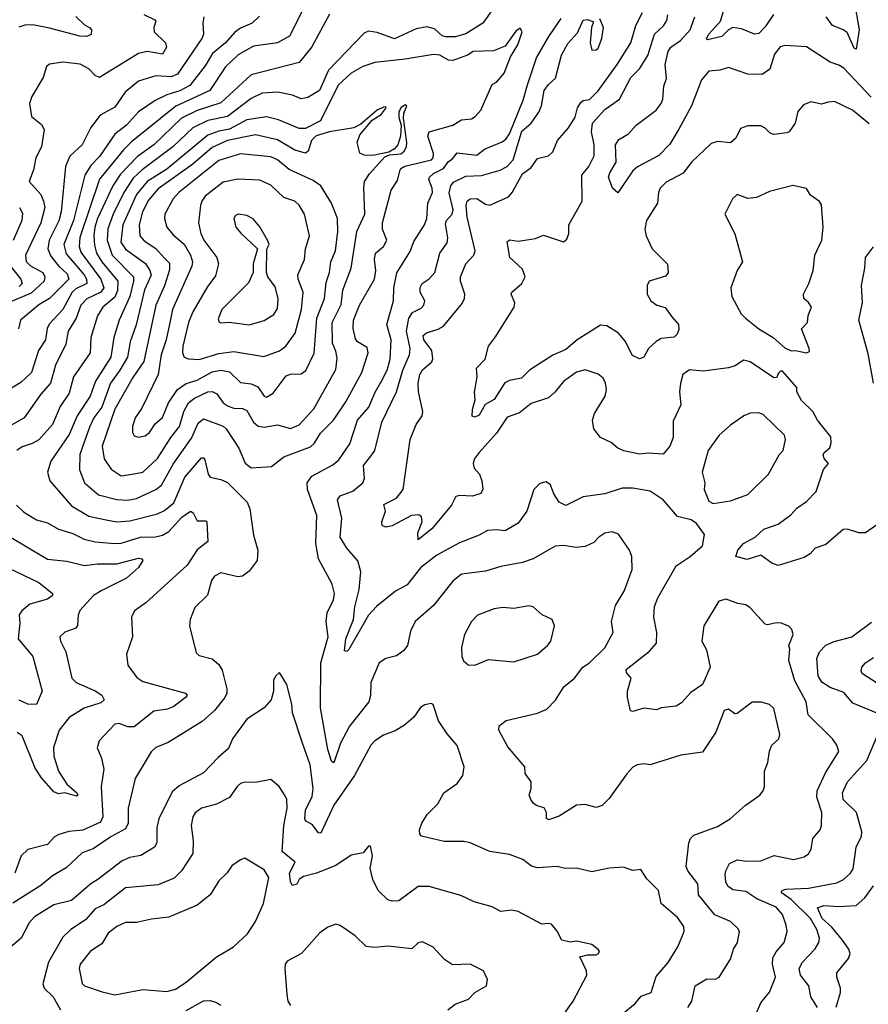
# Model space of a CAD drawing. Extents: x 1954678 to 2060275, y 904822 to 1016299.
# Tile 272 of 467: x 1997267 to 2001180, y 965510 to 970052. Entities that reach past the tile are written whole.
import ezdxf

# ---------------------------------------------------------------- set-up
doc = ezdxf.new("R2010")
doc.units = 0

msp = doc.modelspace()

# ---------------------------------------------------------------- linework, layer by layer
at = {"layer": '0CON20XD'}
for points in [[(1998595.4, 970145), (1998511.8, 969975), (1998455, 969945.3), (1998345, 969930), (1998275, 969889.8), (1998216.3, 969833.7), (1998143.4, 969725), (1997987.6, 969652.4), (1997782.5, 969487.5), (1997745, 969451.2), (1997635, 969316.2), (1997543.5, 969046.5)], [(2000743.7, 970076.3), (2000705, 970018.9), (2000675, 969988.6), (2000655, 969985.6), (2000595, 970009.6), (2000555, 970016), (2000535.6, 970005), (2000505, 969974.2), (2000438, 969958), (2000433.8, 969965), (2000444.7, 969985), (2000498.2, 970045), (2000531.6, 970155)], [(2001115, 970137.5), (2001138, 970005), (2001125, 969916), (2001115, 969920), (2001082.4, 969992.4), (2001065, 970005.4), (2001015, 970024.4), (2000985.5, 970065.5)], [(1999451.6, 970105), (1999402.5, 970035), (1999324, 969986), (1999275, 969972.9), (1999232, 969972), (1999215, 969977.5), (1999179.9, 970009.9), (1999145, 970019.1), (1999095, 970010), (1998995, 969963.1), (1998915, 969992.9)], [(2001240, 967735), (2001167.5, 967685), (2001136, 967684), (2001085, 967701.2), (2001065, 967699.5), (2000985, 967630.4), (2000935.3, 967614.7), (2000912.6, 967587.4), (2000885, 967570.5), (2000765, 967534.3), (2000735, 967544.3), (2000685, 967581.8), (2000622.3, 967562.3), (2000568.8, 967575), (2000578.6, 967605), (2000604.2, 967635), (2000658, 967665), (2000698.9, 967701.1), (2000765, 967724.6), (2000822.4, 967767.6), (2000850.8, 967799.2), (2000895, 967828.9), (2000940, 967875), (2000973, 967977), (2000997.5, 968005), (2000977, 968027), (2000972.3, 968042.3), (2000976.2, 968055), (2001003, 968077), (2001009.7, 968100.3), (2001007.6, 968127.6), (2000946.7, 968205), (2000924.5, 968244.5), (2000872.5, 968295), (2000850, 968335), (2000850, 968355), (2000785, 968430), (2000775, 968430), (2000765, 968420), (2000758.3, 968401.7), (2000745, 968400), (2000635, 968472.9), (2000605, 968480.6), (2000566.2, 968455), (2000535, 968445.5), (2000419.4, 968430.6), (2000355, 968437.1), (2000325.6, 968415), (2000313.6, 968373.6), (2000310, 968335), (2000315.3, 968275), (2000280.4, 968199.6), (2000280, 968125), (2000265, 968084), (2000235, 968048.1), (2000165, 968052.9), (2000125, 968046.9), (2000052.2, 968062.2), (2000025.5, 968075.5), (1999995, 968102), (1999944.6, 968124.6), (1999914.3, 968165), (1999907.8, 968205), (1999918.2, 968235), (1999966.9, 968315), (1999972.7, 968345), (1999968.5, 968375), (1999958.1, 968398.1), (1999935, 968416.7), (1999875, 968436.8), (1999835, 968425.9), (1999775, 968383.2), (1999735, 968334.3), (1999705, 968308.1), (1999625, 968281.8), (1999571.9, 968238.1), (1999515, 968217.9), (1999465.7, 968144.3), (1999385.3, 968055), (1999362.4, 968025), (1999358.1, 968005), (1999363.1, 967983.1), (1999386.7, 967955), (1999398.5, 967925), (1999403.3, 967886.7), (1999393.5, 967866.5), (1999355, 967853.3), (1999295, 967857.1), (1999278.1, 967851.9), (1999258, 967812), (1999169.5, 967705), (1999105, 967652.9), (1999102.3, 967685), (1999122.2, 967735), (1999119.1, 967759.1), (1999107.1, 967767.1), (1999073.3, 967765), (1998985, 967716.9), (1998955, 967711.1), (1998938.9, 967718.9), (1998936.7, 967735), (1998954.5, 967784.5), (1998946, 967815), (1999005, 967844.5), (1999034.6, 967885), (1999067.9, 968115), (1999094.5, 968185), (1999123.3, 968225), (1999125.6, 968245), (1999106.2, 968335), (1999104.7, 968375), (1999111.6, 968415), (1999125, 968436.9), (1999167.1, 968472.9), (1999172.2, 968487.8), (1999166.8, 968525), (1999129.8, 968575), (1999126.9, 968595), (1999142.7, 968607.3), (1999196.2, 968623.8), (1999221.8, 968638.2), (1999308, 968742), (1999317.8, 968765), (1999320, 968785), (1999300.4, 968845), (1999299.3, 968865), (1999324.7, 968925), (1999361.1, 968965), (1999367.8, 968985), (1999330.5, 969140.5), (1999325.2, 969194.8), (1999330, 969215), (1999345, 969226.1), (1999375, 969227.3), (1999415, 969200.8), (1999435, 969196.7), (1999521.1, 969235), (1999538.5, 969255), (1999585, 969340.6), (1999625, 969370), (1999655, 969410.8), (1999705, 969424.4), (1999725, 969442), (1999747.5, 969495), (1999797.7, 969552.3), (1999827.7, 969602.3), (1999839.6, 969645), (1999855, 969669.4), (1999865, 969678.6), (1999895, 969682.9), (1999935, 969723.9), (2000022.9, 969845), (2000085, 969944.3), (2000108.9, 970025), (2000138.6, 970085)], [(1998372.4, 970067.6), (1998338.6, 970035), (1998285, 970012.7), (1998256.9, 969993.1), (1998215.3, 969945), (1998156.4, 969895), (1998121.6, 969838.4), (1998051.2, 969748.8), (1998005, 969723.3), (1997945, 969705.7), (1997890.9, 969679.1), (1997815, 969626.7), (1997758.8, 969565), (1997705, 969523.9), (1997635, 969420.9), (1997595, 969379.2), (1997567.7, 969335), (1997514.3, 969125), (1997469.7, 969015), (1997481.3, 968971.3), (1997563.8, 968875), (1997574.8, 968855), (1997577.1, 968835), (1997525, 968809.6), (1997509.3, 968795), (1997465, 968714.7), (1997402.1, 968647.9), (1997393.1, 968626.9), (1997385.2, 968574.8), (1997354.2, 968525), (1997320.9, 968425), (1997271.8, 968378.2), (1997216.5, 968345)], [(1997840, 970075), (1997890.3, 970050.3), (1997894.2, 970044.2), (1997885.6, 970015), (1997886.9, 969995), (1997939.4, 969945), (1997943.6, 969925), (1997925, 969892.2), (1997855, 969904.3), (1997814.5, 969895.5), (1997635, 969785.5), (1997615, 969794.5), (1997585, 969825.6), (1997545, 969846.9), (1997465, 969855.6), (1997405, 969846.2), (1997390, 969835), (1997375.6, 969784.4), (1997322.4, 969697.6), (1997312.7, 969665), (1997321.5, 969605), (1997367.9, 969567.9), (1997379.5, 969545), (1997367.5, 969465), (1997341.5, 969415), (1997330.8, 969359.2), (1997310, 969305), (1997364.1, 969245), (1997377.3, 969215), (1997382, 969185), (1997363.7, 969115), (1997293.4, 968965), (1997296.8, 968936.8), (1997316, 968916), (1997373.9, 968885), (1997383.5, 968865), (1997379.5, 968845), (1997319.4, 968790.6), (1997220.6, 968749.4)], [(1998695, 970076.9), (1998613.3, 969926.7), (1998555, 969853.8), (1998335, 969798), (1998195, 969668.5), (1998085, 969633), (1998012.5, 969597.5), (1997885.1, 969474.9), (1997810, 969420), (1997731.2, 969338.8), (1997696.3, 969285), (1997625, 969135.3), (1997612.7, 969095), (1997609, 969055), (1997611.1, 969011.1), (1997621.7, 968975), (1997645, 968934.8), (1997719.7, 968845), (1997717.5, 968802.5), (1997705, 968771.2), (1997650.6, 968725), (1997625.3, 968685), (1997594.7, 968585), (1997592, 968515), (1997515.3, 968405), (1997495, 968329.4), (1997453, 968267), (1997417.4, 968185), (1997355, 968114.1), (1997325, 968097.2), (1997277.9, 968082.1), (1997253.1, 968065)], [(1998116.7, 970065), (1998111.5, 970035), (1998113.8, 969985), (1998106.2, 969965), (1997995, 969800.6), (1997965, 969788.5), (1997895, 969793.2), (1997815, 969768.4), (1997752.8, 969717.2), (1997705, 969648.9), (1997638.2, 969611.8), (1997594.6, 969555), (1997555.4, 969475), (1997498.3, 969421.7), (1997477.5, 969375), (1997458.4, 969165), (1997446.8, 969123.2), (1997403.4, 969035), (1997396.8, 968995), (1997410.5, 968960.5), (1997445.8, 968915.8), (1997485, 968879.4), (1997493, 968855), (1997405, 968765.8), (1997355, 968735.8), (1997270, 968665), (1997261.8, 968625)], [(1997526.3, 970066.3), (1997565, 970027.5), (1997588.8, 970015), (1997598, 970005), (1997596.8, 969983.2), (1997575.4, 969974.6), (1997543.8, 969976.2), (1997405, 970012.6), (1997335, 970026.2), (1997295, 970027.2), (1997262.4, 970017.6)], [(2000348.1, 965495), (2000366.2, 965525), (2000381.1, 965595), (2000435, 965627.1), (2000475, 965626), (2000493.3, 965635), (2000545, 965718.8), (2000559.4, 965765), (2000577.1, 965795), (2000585.8, 965845), (2000579.1, 965859.1), (2000545, 965892.5), (2000472, 965922), (2000397.3, 966015), (2000394.6, 966065), (2000348.4, 966125), (2000340.3, 966145), (2000352.1, 966255), (2000360, 966275), (2000375, 966289.5), (2000485, 966330.4), (2000542.9, 966365), (2000613, 966427), (2000680.8, 966475), (2000696, 966494), (2000701.5, 966515), (2000700.9, 966585), (2000716.4, 966625), (2000725, 966677.5), (2000736, 966705), (2000768.1, 966735), (2000772.5, 966755), (2000745, 966873.8), (2000725, 966892.5), (2000686.1, 966903.9), (2000645, 966903.1), (2000575, 966851.2), (2000565, 966850), (2000535, 966870.8), (2000515, 966865.8), (2000477.8, 966765), (2000415, 966673.5), (2000315, 966659.4), (2000175, 966614.4), (2000145, 966619.4), (2000113.8, 966615), (2000095, 966604.3), (2000066.4, 966573.6), (1999985, 966458.8), (1999952.6, 966427.4), (1999925, 966417.1), (1999875, 966431.5), (1999835, 966428.9), (1999755, 966377.5), (1999705, 966361.2), (1999696.7, 966366.7), (1999696.2, 966395), (1999685.9, 966415.9), (1999652.5, 966425), (1999636.1, 966436.1), (1999623.3, 966455), (1999616.2, 966475), (1999626, 966506), (1999625.9, 966535.9), (1999597.5, 966575), (1999596.7, 966605), (1999517.7, 966697.7), (1999476.7, 966775), (1999477.5, 966795), (1999510.5, 966819.5), (1999655, 966852.7), (1999698.2, 966871.8), (1999737, 966913), (1999775.9, 966974.1), (1999825.5, 967015), (1999863.3, 967065), (1999895.2, 967084.8), (1999965, 967154.4), (2000003.2, 967225), (1999995.6, 967275), (2000015, 967350), (2000054.4, 967415), (2000091.9, 967515), (2000089.4, 967575), (2000078.6, 967605), (2000028.7, 967678.7), (1999999.3, 967689.3), (1999965, 967683.3), (1999937.5, 967665), (1999915, 967640), (1999875, 967622), (1999832.9, 967617.1), (1999775, 967626.5), (1999736.6, 967623.4), (1999635, 967564.4), (1999585, 967548.6), (1999485, 967530), (1999415, 967507.5), (1999305, 967494), (1999265, 967462.1), (1999175, 967350), (1999091.1, 967275), (1999068.4, 967231.6), (1999054.6, 967165.4), (1999038.8, 967141.2), (1999005, 967116.9), (1998955, 967105.6), (1998924.4, 967085), (1998885.6, 966995), (1998884.3, 966934.3), (1998876.7, 966905), (1998787.2, 966792.8), (1998746.5, 966715), (1998715, 966623.8), (1998705, 966631.4), (1998687.6, 966685), (1998653.3, 966876.7), (1998654.8, 967085.2), (1998689.1, 967205), (1998680, 967275), (1998684.5, 967315), (1998714.5, 967375), (1998717.9, 967405), (1998707.4, 967447.4), (1998644.7, 967564.7), (1998631.8, 967635), (1998637.7, 967765), (1998594.8, 967884.8), (1998593.1, 967915), (1998613.3, 967946.7), (1998711.2, 967998.8), (1998739.2, 968020.8), (1998789.5, 968095), (1998824.1, 968205), (1998876.2, 968265), (1998905.8, 968334.2), (1998935.4, 968384.6), (1998961.9, 968435), (1998975.3, 968485), (1998979.2, 968575), (1998960, 968645), (1998990.7, 968755), (1998992.3, 968815), (1999006.2, 968883.8), (1999068, 968982), (1999085, 969029.2), (1999133.8, 969105), (1999145, 969134.2), (1999149.5, 969205), (1999170.8, 969255), (1999169.7, 969275), (1999152.9, 969315), (1999156.1, 969325), (1999175, 969342.3), (1999221.5, 969365), (1999245, 969398), (1999261.7, 969408.3), (1999285, 969437.5), (1999375, 969427.5), (1999410, 969455), (1999491.8, 969488.2), (1999508.9, 969501.1), (1999525, 969525.5), (1999588.8, 969681.2), (1999608.2, 969751.8), (1999649.6, 969875), (1999706.5, 969973.5), (1999763.5, 970056.5)], [(2000665, 965470), (2000685, 965516), (2000725, 965565.7), (2000751.8, 965635), (2000738.9, 965695), (2000740, 965725), (2000755, 965752.5), (2000792.3, 965795), (2000806.1, 965845), (2000802.1, 965875), (2000784.2, 965924.2), (2000755, 965957.3), (2000666.8, 965996.8), (2000615, 966030), (2000555, 966038.2), (2000531.9, 966055), (2000523.5, 966075), (2000520.9, 966109.1), (2000522.9, 966125), (2000540.7, 966159.3), (2000575, 966175.7), (2000620.6, 966170.6), (2000685, 966171.5), (2000746.1, 966196.1), (2000835, 966178.6), (2000885, 966190), (2000905, 966204), (2000916.9, 966225), (2000924, 966275), (2000958, 966315), (2000964.3, 966335), (2000966.1, 966395), (2000943.1, 966465), (2000944.7, 966495), (2000982.7, 966577.3), (2001043.7, 966676.3), (2001035.9, 966705.9), (2001014.5, 966735), (2000902.9, 966845), (2000893.6, 966905), (2000841.3, 967001.3), (2000814.1, 967095.9), (2000818, 967148), (2000813.8, 967165), (2000833.8, 967215), (2000828.3, 967238.3), (2000813.6, 967253.6), (2000778.3, 967268.3), (2000755, 967270), (2000715, 967260), (2000705, 967263.3), (2000635, 967339.2), (2000615, 967352), (2000578.8, 967358.8), (2000525, 967379.2), (2000490.4, 967369.6), (2000421.9, 967255), (2000411.9, 967185), (2000434.4, 967144.4), (2000450.8, 967065), (2000415.4, 966984.6), (2000361.4, 966948.6), (2000319.1, 966900.9), (2000295, 966885.6), (2000225, 966877.5), (2000205, 966868), (2000145, 966875.6), (2000095, 966860.8), (2000084.3, 966864.3), (2000070, 966925), (2000070, 966955), (2000086.7, 967015), (2000065, 967040), (2000063.8, 967055), (2000170.9, 967139.1), (2000203.5, 967175), (2000205.4, 967225), (2000190.6, 967295), (2000194.7, 967345), (2000209.1, 967385), (2000295, 967532.2), (2000358.1, 967575), (2000415.6, 967625), (2000425, 967677.5), (2000388.3, 967728.3), (2000363.9, 967743.9), (2000300.3, 967760.3), (2000235, 967837.1), (2000175, 967877.1), (2000095, 967891.2), (2000045, 967890.4), (1999965, 967865.3), (1999865, 967851.3), (1999785, 967810.6), (1999755, 967825.7), (1999729.6, 967865), (1999715, 967906.2), (1999695, 967920), (1999665, 967912.9), (1999637.1, 967885), (1999605.7, 967785), (1999565, 967730), (1999505, 967694.5), (1999465, 967699.2), (1999424, 967695), (1999385, 967673.5), (1999295, 967638.9), (1999191.2, 967581.2), (1999116.2, 967525), (1999054.4, 967445), (1998999.4, 967415), (1998912.3, 967345), (1998875, 967304.3), (1998785, 967147.1), (1998775, 967137.5), (1998765, 967140), (1998770.3, 967195), (1998805.6, 967284.4), (1998812.8, 967342.8), (1998832.6, 967422.6), (1998839.4, 967505), (1998826.1, 967556.1), (1998775, 967613.8), (1998744.7, 967664.7), (1998751.8, 967751.8), (1998732.5, 967837.5), (1998744.2, 967855), (1998803.7, 967876.3), (1998850, 967915), (1998857.1, 967935), (1998852, 967995), (1998890.4, 968045), (1998904.6, 968065), (1998936.2, 968195), (1999004.8, 968335.2), (1999034.2, 968435), (1999064.1, 968505), (1999067.8, 968535), (1999050.9, 968615), (1999062, 968675), (1999079, 968701), (1999118.3, 968721.7), (1999131.2, 968735), (1999134.6, 968755), (1999113.9, 968795), (1999113.3, 968816.7), (1999123.3, 968835), (1999155, 968856.1), (1999181.1, 968885), (1999204.6, 968975), (1999238.1, 969021.9), (1999240.5, 969045), (1999230.2, 969109.8), (1999235, 969125.6), (1999260.8, 969155), (1999265.5, 969174.5), (1999247.7, 969252.3), (1999254.5, 969285.5), (1999268, 969302), (1999325, 969329.6), (1999396.9, 969333.1), (1999482.9, 969357.1), (1999515.6, 969374.4), (1999543, 969405), (1999583, 969537), (1999626, 969575), (1999661.1, 969625), (1999672.8, 969655), (1999685.4, 969725), (1999705, 969753.1), (1999737.3, 969782.7), (1999765, 969888.1), (1999795, 969941.4), (1999839.6, 969990.4), (1999865, 970050), (1999885, 970052.5), (1999912.5, 970042.5), (1999904, 970015), (1999896.9, 969945), (1999905, 969911.2), (1999925, 969912), (1999935, 969920), (1999951.4, 969965), (1999959.2, 970015), (1999942.5, 970055)], [(2001185, 969571.9), (2001108, 969635), (2001025, 969674.4), (2000995, 969670.6), (2000965, 969662.2), (2000915, 969672.5), (2000880.9, 969659.1), (2000855, 969628.8), (2000842.9, 969575), (2000815.6, 969534.4), (2000805, 969529.2), (2000745, 969521.4), (2000727.8, 969527.8), (2000705, 969550.8), (2000685, 969561.4), (2000625, 969562.5), (2000590.8, 969549.2), (2000568.8, 969505), (2000545, 969484), (2000485, 969489.6), (2000455, 969480.5), (2000364.4, 969395), (2000326, 969344), (2000248.3, 969301.7), (2000221.1, 969275), (2000212.5, 969255), (2000208.5, 969205), (2000157.9, 969125), (2000149.1, 969085), (2000155.3, 969055), (2000184.1, 968994.1), (2000254.7, 968924.7), (2000256.7, 968883.3), (2000245, 968868.8), (2000170, 968845), (2000160.5, 968825), (2000160.6, 968785), (2000176.9, 968755), (2000205, 968735.4), (2000244.1, 968724.1), (2000275, 968681.2), (2000304.3, 968645), (2000307.3, 968622.7), (2000299.1, 968600.9), (2000285, 968587.5), (2000225, 968580.5), (2000202.3, 968567.7), (2000166.5, 968535), (2000144.4, 968495), (2000125, 968486.8), (2000093, 968503), (2000058.3, 968568.3), (2000028.9, 968605), (1999975, 968640), (1999945, 968643.3), (1999837.8, 968575), (1999785, 968530), (1999725.7, 968504.3), (1999617.8, 968435), (1999581.4, 968398.6), (1999525, 968386.7), (1999503.8, 968376.2), (1999455, 968299.1), (1999413.3, 968276.7), (1999385, 968226.7), (1999365, 968217.5), (1999353.3, 968223.3), (1999354.3, 968254.3), (1999367.5, 968297.5), (1999363.6, 968333.6), (1999376.7, 968405), (1999374, 968445), (1999413.8, 968485), (1999428.6, 968545), (1999461.3, 968588.7), (1999547.5, 968725), (1999550, 968745), (1999533.3, 968785), (1999535.7, 968795), (1999582.9, 968835), (1999598.6, 968865), (1999585, 968901.2), (1999527.5, 968955), (1999515, 969027.5), (1999525, 969035.8), (1999565, 969030.6), (1999645, 969042), (1999682.9, 969057.1), (1999775, 969026.7), (1999790.5, 969039.5), (1999799.4, 969065), (1999800, 969105), (1999860, 969215), (1999858.5, 969335), (1999891.5, 969375), (1999915.9, 969424.1), (1999915.5, 969474.5), (1999904.1, 969534.1), (1999908.5, 969575), (1999965, 969637.1), (2000033.2, 969685), (2000085.5, 969784.5), (2000125.1, 969824.9), (2000164, 969886), (2000194.7, 969985), (2000236.5, 970023.5), (2000251.9, 970048.1), (2000255.3, 970074.7)], [(2001193.1, 969695), (2001068.1, 969828.1), (2001045, 969842.5), (2001003.8, 969855), (2000895, 969926.5), (2000795, 969932), (2000774, 969926), (2000747, 969893), (2000725.9, 969824.1), (2000691.1, 969798.9), (2000625, 969800.2), (2000535, 969831.4), (2000495, 969819.2), (2000445, 969814.3), (2000411.5, 969775), (2000365.2, 969655), (2000306.1, 969546.1), (2000265, 969477.1), (2000215, 969425.4), (2000116.6, 969373.4), (2000095, 969354.3), (2000025, 969253.1), (2000000.2, 969275), (1999982.5, 969325), (1999987.6, 969345), (2000017.4, 969395), (2000014.4, 969475), (2000030.6, 969499.4), (2000074.6, 969525.4), (2000110.5, 969565), (2000202.1, 969635), (2000225.4, 969665), (2000232.9, 969685), (2000237.9, 969745), (2000249.4, 969780.6), (2000243.5, 969845), (2000257.5, 969905), (2000269.7, 969925), (2000313.6, 969956.4), (2000359.2, 970005), (2000379.6, 970065)], [(1998915, 969992.9), (1998875, 969998.1), (1998855, 969990), (1998691.2, 969818.8), (1998648.9, 969725), (1998595, 969692.1), (1998565, 969686.4), (1998525, 969704), (1998457.8, 969717.8), (1998385, 969712.1), (1998335, 969688.1), (1998225, 969605.6), (1998135, 969587.3), (1998065, 969553.4), (1997972.7, 969465), (1997831.1, 969358.9), (1997789.7, 969320.3), (1997746.7, 969255), (1997697.5, 969155), (1997673, 969087), (1997670.5, 969035), (1997692.6, 968965), (1997791, 968865), (1997792.1, 968845), (1997775.1, 968775), (1997724.8, 968665), (1997701.7, 968585), (1997686.4, 968495), (1997616.5, 968385), (1997591.6, 968315), (1997531.4, 968225), (1997495, 968138.8), (1997410.4, 968015), (1997394.6, 967965), (1997406.5, 967925), (1997505, 967809.2), (1997585, 967761.4), (1997665, 967744.2), (1997715, 967735.3), (1997775, 967740.8), (1997902.4, 967772.4), (1997935, 967787.1), (1997977, 967823), (1998028.6, 967941.4), (1998105, 968030.6), (1998115, 968030.8), (1998120.9, 968020.9), (1998135.8, 967955.8), (1998145, 967942.2), (1998195, 967931.2), (1998225, 967916.5), (1998315.4, 967825.4), (1998328.5, 967795), (1998344.6, 967674.6), (1998365.5, 967605), (1998362.4, 967557.6), (1998325, 967507.8), (1998295, 967485.5), (1998272.4, 967482.4), (1998195, 967500), (1998164.7, 967485.3), (1998151.5, 967465), (1998132.8, 967397.2), (1998075, 967340), (1998053.1, 967285), (1998050.5, 967255), (1998081.4, 967131.4), (1998095, 967118.8), (1998155, 967103.8), (1998185, 967077.5), (1998201.2, 967051.2), (1998221.8, 966965), (1998221.5, 966945), (1998212.3, 966925), (1998165.8, 966865), (1998107.7, 966815), (1997951.7, 966718.3), (1997894.4, 966695), (1997872.7, 966675), (1997798.7, 966551.3), (1997767.7, 966415), (1997767.1, 966345), (1997755, 966318.9), (1997687.3, 966282.7), (1997605, 966227.2), (1997555, 966208.2), (1997480.8, 966139.2), (1997417.9, 966102.1), (1997365, 966058.2), (1997235, 965976.7)], [(1997765, 967835.3), (1997805, 967842.3), (1997895.2, 967884.8), (1997920.9, 967905), (1997975, 968000.8), (1998058.8, 968121.2), (1998089.6, 968190.4), (1998115, 968210.4), (1998205, 968176.9), (1998219.5, 968165), (1998276.9, 968075), (1998306, 968006), (1998334, 967984), (1998428.7, 967991.3), (1998484.7, 968035.3), (1998608, 968082), (1998625, 968096.4), (1998654.2, 968145), (1998713.3, 968205), (1998770.8, 968289.2), (1998844, 968425), (1998873.8, 968515), (1998868.9, 968538.9), (1998825.3, 968565.3), (1998815, 968579.2), (1998805, 968627.5), (1998806.2, 968665), (1998833.3, 968735), (1998903.1, 968855), (1998909.5, 968895), (1998903.8, 968945), (1998906.9, 968975), (1998945, 969006), (1998960, 969035), (1998940, 969085), (1998940, 969115), (1998979.6, 969265), (1999009.8, 969310.2), (1999019.5, 969355), (1999024.6, 969365.4), (1999043.5, 969376.5), (1999166.1, 969405), (1999173.3, 969415), (1999174.5, 969434.5), (1999149.1, 969515), (1999155, 969533.8), (1999265, 969564.4), (1999305, 969589.2), (1999350, 969595), (1999367.5, 969605), (1999393.3, 969635), (1999445, 969752.5), (1999465, 969764), (1999500.9, 969805), (1999529.7, 969880.3), (1999564.2, 969935), (1999583.8, 969995), (1999575, 970013.3), (1999555, 969998.8), (1999505, 969930), (1999451.3, 969908.7), (1999358.8, 969905), (1999331.9, 969888.1), (1999265, 969863.8), (1999245, 969865.7), (1999205, 969887.5), (1999175, 969890.8), (1999045, 969868.9), (1998905, 969854.3), (1998848.8, 969835), (1998794.8, 969805), (1998735, 969750.2), (1998653.5, 969585), (1998585, 969550), (1998555, 969549.2), (1998460.1, 969590.1), (1998405, 969603.4), (1998315, 969590), (1998235, 969546.4), (1998185, 969537.3), (1998135, 969519.5), (1997945, 969361.8), (1997854.3, 969305.7), (1997805, 969245.9), (1997742.2, 969105), (1997733.9, 969025), (1997755, 968993.9), (1997846.4, 968926.4), (1997867.2, 968895), (1997872.8, 968872.8), (1997842, 968805), (1997804.1, 968644.1), (1997776, 968565), (1997763.3, 968495), (1997728.5, 968435), (1997685, 968374.7), (1997645.2, 968265), (1997609.4, 968215), (1997588.4, 968171.6), (1997544.2, 968045.8), (1997543.3, 967975), (1997566.2, 967915), (1997630.6, 967860.6), (1997715, 967839.2), (1997765, 967835.3)], [(1997735, 967948.2), (1997785, 967954.7), (1997835, 967964.6), (1997902.5, 968027.5), (1997964.3, 968125), (1998004.3, 968175), (1998023.5, 968245), (1998045, 968284), (1998073.5, 968306.5), (1998135, 968335.8), (1998155, 968336.4), (1998176.1, 968326.1), (1998205.4, 968285), (1998228.3, 968268.3), (1998255, 968259.8), (1998295, 968258.1), (1998315, 968248.9), (1998345.5, 968195.5), (1998366.2, 968176.2), (1998395, 968171.5), (1998455, 968182.1), (1998515, 968165.4), (1998555, 968182.9), (1998623.1, 968256.9), (1998725, 968437.5), (1998730.9, 968490.9), (1998725, 968522.5), (1998709.1, 968559.1), (1998708.1, 968655), (1998748.6, 968738.6), (1998756.5, 968803.5), (1998795.7, 968905), (1998821, 969075), (1998858.8, 969155), (1998853.5, 969276.5), (1998857.7, 969305), (1998880.1, 969339.9), (1998951.2, 969418.8), (1998972.3, 969427.7), (1999025, 969433.6), (1999040, 969445), (1999050.6, 969465), (1999052.9, 969485), (1999036.4, 969596.4), (1999038.8, 969621.2), (1999052.5, 969655), (1999045, 969658.8), (1999024, 969645), (1999015.8, 969625), (1999015, 969600), (1999026.7, 969565), (1999023.1, 969515), (1999010, 969475), (1998995, 969455.8), (1998968.8, 969441.2), (1998895, 969424.5), (1998855, 969426.9), (1998835, 969436), (1998823.8, 969485), (1998835, 969521.2), (1998891.7, 969588.3), (1998933.8, 969615), (1998956.7, 969645), (1998955, 969650), (1998945, 969648), (1998916, 969635), (1998839.5, 969570.5), (1998807.2, 969552.8), (1998694.9, 969535.1), (1998633.6, 969516.4), (1998612, 969495), (1998596.9, 969445), (1998585, 969436.7), (1998535, 969449.5), (1998455, 969498), (1998355, 969521.2), (1998224.5, 969495), (1998155, 969462.7), (1998064.5, 969385.5), (1997905, 969271.9), (1997861.3, 969218.7), (1997832.6, 969165), (1997818, 969105), (1997821.6, 969055), (1997841.1, 969031.1), (1997895, 968996.6), (1997932.8, 968952.8), (1997958.2, 968928.2), (1997958.3, 968898.3), (1997935, 968824.5), (1997894.8, 968735), (1997838.7, 968475), (1997789.2, 968400.8), (1997705.7, 968255), (1997646.5, 968085), (1997655.8, 968025.8), (1997688.1, 967978.1), (1997735, 967948.2)], [(1997815, 968125.5), (1997845, 968131.5), (1997865, 968147.8), (1997891.8, 968188.2), (1997925, 968216.9), (1997952.7, 968285), (1997995, 968345.9), (1998035, 968373.9), (1998085, 968389.4), (1998155, 968427.3), (1998195, 968435.6), (1998235, 968426.9), (1998285, 968378.2), (1998335, 968371.8), (1998365, 968358.2), (1998395, 968315.6), (1998405, 968310), (1998435, 968328.2), (1998495, 968408.8), (1998515, 968417.3), (1998565, 968418.8), (1998587.1, 968432.9), (1998625, 968514), (1998636.8, 968675), (1998672.2, 968765), (1998680.2, 968839.8), (1998695.2, 968885), (1998701.6, 968935), (1998722.6, 968985), (1998734.6, 969074.6), (1998732.5, 969135), (1998704.8, 969204.8), (1998655.5, 969285), (1998619.8, 969309.8), (1998509.9, 969359.9), (1998455, 969404.7), (1998425, 969418.8), (1998285, 969432.4), (1998185, 969402.3), (1998000.9, 969255), (1997974.7, 969225), (1997935.5, 969155), (1997934.5, 969135), (1997946.1, 969095), (1997975, 969059.2), (1998025, 969016.9), (1998054.8, 968965), (1998064.2, 968935), (1998060.8, 968915), (1997971.3, 968715), (1997962, 968668), (1997943, 968575), (1997919.4, 968505), (1997904.8, 968415.2), (1997830.8, 968259.2), (1997800, 968215), (1997787.5, 968175), (1997786.8, 968146.8), (1997795, 968131.4), (1997815, 968125.5)], [(1998095, 968484.2), (1998185, 968512.4), (1998255, 968520.8), (1998392.4, 968497.6), (1998465, 968524.7), (1998494.5, 968545.5), (1998537.8, 968605), (1998566.9, 968715), (1998574.6, 968795), (1998550.8, 968855), (1998549.2, 968875), (1998580.4, 968945), (1998585.4, 968995), (1998602.7, 969055), (1998580, 969155), (1998555, 969196.5), (1998535, 969214.6), (1998485, 969231.5), (1998425, 969288.2), (1998375, 969312.2), (1998273.4, 969316.6), (1998205, 969301.8), (1998121.7, 969238.3), (1998106.2, 969215), (1998101.3, 969195), (1998091.8, 969115), (1998101.6, 969065), (1998115.3, 969035), (1998175.9, 968955), (1998183.5, 968925), (1998170.4, 968869.6), (1998131.5, 968818.5), (1998065, 968704.4), (1998045.5, 968654.5), (1998018.8, 968545), (1998017.2, 968515), (1998025, 968494.4), (1998045, 968486.8), (1998095, 968484.2)], [(2000895, 968514.3), (2000908.8, 968521.2), (2000908.1, 968535), (2000872.5, 968625), (2000900, 968655), (2000903, 968687), (2000918, 968725), (2000905, 968746.7), (2000882.5, 968765), (2000881.2, 968785), (2000905.5, 968834.5), (2000925.5, 968895), (2000933.6, 968965), (2000965.4, 969034.6), (2000971.4, 969095), (2000965, 969197.5), (2000955, 969213.3), (2000913, 969243), (2000895, 969273.3), (2000832.7, 969287.3), (2000725, 969259.4), (2000665, 969231.4), (2000625, 969227.1), (2000575, 969245.7), (2000554.6, 969225.4), (2000518.8, 969155), (2000565, 969063.3), (2000600, 968935), (2000575.8, 968895), (2000547.1, 968815), (2000551.4, 968775), (2000572.5, 968735), (2000594.4, 968695), (2000614.5, 968675), (2000675, 968625.9), (2000741.1, 968585), (2000795, 968538), (2000825, 968523.8), (2000845, 968526.2), (2000895, 968514.3)], [(1997265.2, 969185.2), (1997279.5, 969159.5), (1997276.7, 969125), (1997236.9, 969033.1)], [(1998325, 968644.4), (1998395, 968664.5), (1998438.8, 968691.2), (1998455, 968720), (1998459.2, 968765), (1998445, 968819.2), (1998411.9, 968865), (1998404.3, 968885), (1998406.4, 968993.6), (1998416.7, 969015), (1998410, 969035), (1998375, 969096), (1998343.4, 969133.4), (1998315, 969148), (1998276.1, 969153.9), (1998261.4, 969148.6), (1998254.2, 969135), (1998264.2, 969095), (1998286.2, 969066.2), (1998363.3, 968995), (1998343.3, 968925), (1998344, 968885), (1998322, 968838), (1998199.5, 968715), (1998182.3, 968672.3), (1998186.7, 968656.7), (1998193.8, 968653.8), (1998235, 968656.7), (1998325, 968644.4)], [(1997543.5, 969046.5), (1997541.1, 969005), (1997549.1, 968979.1), (1997641.7, 968855), (1997654.1, 968815), (1997641.6, 968795), (1997576, 968764), (1997549.5, 968735), (1997527.5, 968675), (1997491.1, 968615), (1997479.5, 968555), (1997431.5, 968458.5), (1997408.9, 968375), (1997364.6, 968325), (1997288.2, 968215), (1997205, 968167.8)], [(2001204.1, 968375), (2001179.8, 968509.8), (2001136.4, 968666.4), (2001153.5, 968746.5), (2001149.2, 968825), (2001164.5, 968905), (2001167.1, 968955), (2001205, 969003.8)], [(1997228.7, 968908.7), (1997271.9, 968855), (1997278.9, 968835), (1997265, 968820.3)], [(2000465, 967820), (2000485, 967823.8), (2000545, 967831.9), (2000625, 967860.8), (2000720, 967955), (2000769.2, 968045), (2000787.5, 968065), (2000799.1, 968115), (2000793.5, 968135), (2000695, 968230.6), (2000675, 968238.1), (2000635, 968236.7), (2000606.2, 968225), (2000545, 968182), (2000493.1, 968135), (2000441.2, 968065), (2000414.5, 967965), (2000426.2, 967915), (2000423.8, 967885), (2000445, 967830), (2000465, 967820)], [(1997252.4, 967812.4), (1997285, 967780.9), (1997345, 967745.4), (1997395, 967731.5), (1997445, 967701.8), (1997511.2, 967681.2), (1997564.8, 967654.8), (1997615, 967643.3), (1997705.2, 967635.2), (1997735, 967637.1), (1997824.3, 967664.3), (1997893.4, 967666.6), (1997925, 967673.7), (1997955, 967690.8), (1998015, 967756.6), (1998055, 967784.4), (1998067.4, 967777.4), (1998085, 967740), (1998125, 967740), (1998130, 967735), (1998135, 967644.3), (1998085, 967605.5), (1998039.6, 967535), (1997848.9, 967361.1), (1997796.2, 967325), (1997781.9, 967295), (1997787.1, 967205), (1997760, 967125), (1997766, 967075), (1997807.6, 967017.6), (1997835, 966999.5), (1998032, 966945), (1998038.8, 966935), (1998032, 966925), (1997977, 966883), (1997948.3, 966871.7), (1997885, 966862.5), (1997795, 966790), (1997765, 966790.5), (1997725, 966804.5), (1997705, 966801.8), (1997633.1, 966725), (1997623.6, 966693.6), (1997644.6, 966645), (1997654.6, 966595), (1997641.8, 966515), (1997650.2, 966375), (1997639.8, 966350.2), (1997557.6, 966312.4), (1997493.2, 966306.8), (1997447, 966293), (1997428, 966282), (1997395, 966246.7), (1997305, 966224.6), (1997273.8, 966195), (1997244.8, 966115.2)], [(1997212.6, 967672.6), (1997395, 967563.4), (1997484, 967554), (1997565, 967534.1), (1997625, 967541.8), (1997715, 967541.4), (1997815, 967567.3), (1997830, 967565), (1997835, 967557.5), (1997814.3, 967525), (1997758.9, 967475), (1997642.2, 967417.8), (1997607.9, 967395), (1997543.8, 967326.2), (1997536.1, 967305), (1997532.7, 967257.3), (1997525.7, 967245), (1997475, 967226.7), (1997452.5, 967205), (1997455.7, 967185), (1997479.1, 967135), (1997507.1, 967015), (1997527.1, 966995), (1997615.3, 966955.3), (1997645, 966935.5), (1997656.9, 966915), (1997640.6, 966900.6), (1997564.8, 966875.2), (1997495, 966833.3), (1997448.8, 966775), (1997422.7, 966695), (1997424.8, 966654.8), (1997446.2, 966585), (1997484.4, 966525), (1997530.6, 966485), (1997535.5, 966475), (1997529.3, 966470.7), (1997475, 966484.6), (1997445, 966480.5), (1997425, 966489.5), (1997367.6, 966555), (1997338.7, 966598.7), (1997277.6, 966747.6), (1997255, 966764)], [(1997185, 967537.3), (1997355.6, 967455.6), (1997417.5, 967405), (1997417.5, 967395), (1997395, 967378.2), (1997314.2, 967355), (1997276, 967325), (1997264.3, 967305.7), (1997267.3, 967267.3), (1997260, 967195), (1997327.7, 967115), (1997371.1, 966955), (1997345, 966893.1), (1997305, 966894.4), (1997265, 966913.1)], [(1999365, 967074), (1999429.5, 967100.5), (1999545, 967089.2), (1999655, 967124.3), (1999701.4, 967165), (1999715.6, 967185), (1999732.5, 967255), (1999722.5, 967285), (1999676.4, 967306.4), (1999635, 967343.3), (1999615, 967348), (1999545, 967335.8), (1999495, 967340), (1999455, 967334.5), (1999378.8, 967305), (1999350, 967275), (1999318, 967215), (1999304.3, 967155), (1999306.2, 967115), (1999313.8, 967095), (1999335, 967076.2), (1999365, 967074)], [(2001225, 966851.4), (2001109.6, 966899.6), (2001067.6, 966947.6), (2001005, 966971.9), (2000965.4, 966995.4), (2000949.4, 967025), (2000943.3, 967105), (2000955, 967135.4), (2000985, 967165.9), (2001023.4, 967183.4), (2001105, 967204.6), (2001195, 967272.3)], [(2001261.4, 966965), (2001153.8, 967033.8), (2001147.5, 967045), (2001150.6, 967065), (2001167.5, 967085), (2001205, 967110)], [(2000045, 965464.2), (2000105, 965514.2), (2000132.9, 965547.1), (2000178.8, 965565), (2000202.5, 965637.5), (2000256.9, 965703.1), (2000301.2, 965775), (2000331.9, 965845), (2000329.2, 965869.2), (2000299.9, 965909.9), (2000225.7, 965975), (2000212.5, 966035), (2000158.7, 966088.7), (2000131.7, 966131.7), (2000095, 966126.7), (2000052, 966142), (1999985, 966138), (1999905, 966120.8), (1999835, 966138.6), (1999783, 966137), (1999745, 966146.2), (1999655, 966138.7), (1999627.7, 966147.7), (1999587.7, 966177.7), (1999525, 966200.4), (1999435, 966215.5), (1999345, 966255.4), (1999315, 966260.9), (1999225, 966261.1), (1999120, 966285), (1999112, 966295), (1999110.6, 966315), (1999121.1, 966345), (1999145.6, 966385), (1999195.6, 966435), (1999222.5, 966485), (1999285, 966528.9), (1999310.5, 966565), (1999316.2, 966605), (1999285, 966704), (1999237.8, 966757.8), (1999197.5, 966817.5), (1999173, 966893), (1999165, 966897.5), (1999135, 966891.2), (1999115, 966878.8), (1999084, 966835), (1999041.9, 966798.1), (1998999.1, 966770.9), (1998945, 966751.3), (1998904.4, 966725.6), (1998885.4, 966705), (1998811.1, 966565), (1998715, 966428.2), (1998655, 966299.2), (1998645, 966301.4), (1998615, 966339.4), (1998586.2, 966355), (1998581.1, 966365), (1998584.1, 966405), (1998615, 966469.2), (1998620.2, 966505), (1998606.8, 966615), (1998570.4, 966715), (1998524.3, 966855), (1998522.5, 966895), (1998499.2, 966985), (1998465, 967040), (1998447.5, 967025), (1998436.7, 967005), (1998437.5, 966955), (1998426.3, 966913.7), (1998395, 966876.9), (1998314.4, 966825), (1998248.6, 966735), (1998230.2, 966689.8), (1998181.5, 966648.5), (1998115, 966577.1), (1998002.6, 966517.4), (1997970.7, 966489.3), (1997908.4, 966365), (1997899.4, 966325), (1997899.6, 966255), (1997888.2, 966235), (1997825, 966196.9), (1997775, 966186.8), (1997738.8, 966171.2), (1997627.8, 966085), (1997594.4, 966065.6), (1997505, 965989.4), (1997425, 965968.1), (1997335, 965913.2), (1997310, 965885), (1997273.6, 965815), (1997213.3, 965765)], [(2000945.7, 965495.7), (2000915.5, 965545), (2000906, 965595), (2000868.2, 965645), (2000861.8, 965675), (2000876.5, 965705), (2000934.7, 965765.3), (2000951.8, 965795), (2000954.6, 965815), (2000942.6, 965855), (2000913.2, 965905), (2000825, 965992.9), (2000778.9, 966025), (2000782.9, 966035), (2000799.5, 966040.5), (2000905, 966045.2), (2001035, 966070), (2001066.5, 966085), (2001098.5, 966115), (2001110, 966135), (2001123.6, 966235), (2001148.4, 966285), (2001150.9, 966305), (2001125.9, 966395), (2001064.7, 966455), (2001061.1, 966485), (2001085, 966535.9), (2001173.8, 966635), (2001224.4, 966755)], [(1999770, 965455), (1999819.2, 965525), (1999881.9, 965645), (1999881.2, 965665), (1999850.7, 965729.3), (1999885, 965738), (1999925, 965738.8), (1999936.7, 965745), (1999940, 965755), (1999935, 965762.5), (1999905, 965786.2), (1999835, 965801.2), (1999805, 965796.7), (1999767.5, 965805), (1999745, 965847.5), (1999718.8, 965878.8), (1999705, 965883.3), (1999675, 965880), (1999565, 965937.5), (1999535, 965944.3), (1999485, 965938), (1999445, 965959.2), (1999362.4, 965982.4), (1999301.4, 966011.4), (1999155, 966053.2), (1999105, 966053.6), (1999015, 965986.7), (1998985, 965985.5), (1998965, 965992.1), (1998919.6, 966035), (1998894.7, 966085), (1998882.7, 966137.3), (1998893.8, 966195), (1998885, 966240), (1998875, 966240), (1998850.7, 966209.3), (1998795, 966197.5), (1998725, 966150), (1998636.2, 966115), (1998575, 966098.7), (1998556.2, 966085), (1998545.2, 966064.8), (1998525, 966058.5), (1998515.3, 966075), (1998511.3, 966115), (1998537.8, 966165), (1998477.4, 966215), (1998484.8, 966335.2), (1998500.2, 966415), (1998498.5, 966455), (1998491.1, 966471.1), (1998463.1, 966515), (1998425, 966547.5), (1998355, 966533.1), (1998305, 966533.8), (1998285, 966527.7), (1998269.6, 966515), (1998235, 966464.6), (1998175, 966432.5), (1998106, 966415), (1998076.2, 966393.8), (1998065.4, 966374.6), (1998057.1, 966335), (1998067.5, 966265), (1998065, 966206.2), (1998012.5, 966125), (1997978.5, 966091.5), (1997905, 966060.9), (1997755, 966047.6), (1997655, 965969.3), (1997615, 965950.4), (1997569.8, 965900.2), (1997502.5, 965855), (1997465, 965820), (1997399.2, 965705), (1997374.2, 965605), (1997379.1, 965585), (1997421.5, 965545), (1997455.5, 965485)], [(1997705, 965554.1), (1997835, 965577.8), (1997945, 965569.4), (1997985, 965580), (1998035, 965612.7), (1998172.6, 965727.4), (1998253.1, 965775), (1998317.5, 965835), (1998355, 965892), (1998390.4, 965975), (1998415.3, 966095), (1998395, 966130.4), (1998305, 966183.3), (1998285, 966176.7), (1998245, 966148.8), (1998223.7, 966116.3), (1998185, 966079.1), (1998145.3, 966014.7), (1998085, 965967.1), (1997955, 965911.8), (1997875, 965902.3), (1997805, 965888), (1997755, 965887.2), (1997715, 965869.2), (1997675, 965838.2), (1997645, 965789.5), (1997593.3, 965755), (1997545.7, 965694.3), (1997540.8, 965675), (1997555.6, 965605.6), (1997565, 965595.8), (1997646.7, 965566.7), (1997705, 965554.1)], [(2001032.6, 965497.4), (2001052.8, 965565), (2001052.7, 965585), (2001034.6, 965635), (2001035.5, 965655), (2001089, 965721), (2001096.5, 965745), (2001090.8, 965765), (2001061.5, 965805), (2001012, 965865), (2000967.4, 965905), (2000946.2, 965955), (2000975, 965966.2), (2001045, 965961.1), (2001123.6, 965966.4), (2001165, 966000.4), (2001203.7, 966056.3)], [(1999240.6, 965485), (1999275, 965510.6), (1999336.2, 965533.8), (1999365.9, 965564.1), (1999418.8, 965595), (1999423.8, 965625), (1999405, 965663.8), (1999345, 965694.3), (1999262.7, 965692.7), (1999226.1, 965716.1), (1999173.4, 965773.4), (1999125, 965797.5), (1999105, 965793.8), (1999075, 965765.8), (1998965, 965777.8), (1998905, 965772), (1998865, 965776), (1998813.3, 965825), (1998745, 965873.3), (1998725, 965880), (1998687.5, 965865), (1998650.9, 965839.1), (1998566, 965744), (1998500.9, 965709.1), (1998491.1, 965695), (1998488.9, 965675), (1998498, 965555), (1998504, 965525), (1998516, 965505)], [(1998035, 965481.9), (1998115, 965525.4), (1998145, 965527.5), (1998175, 965518.6), (1998195, 965505.8)]]:
    msp.add_lwpolyline(points, dxfattribs=at)

doc.saveas('drawing.dxf')
